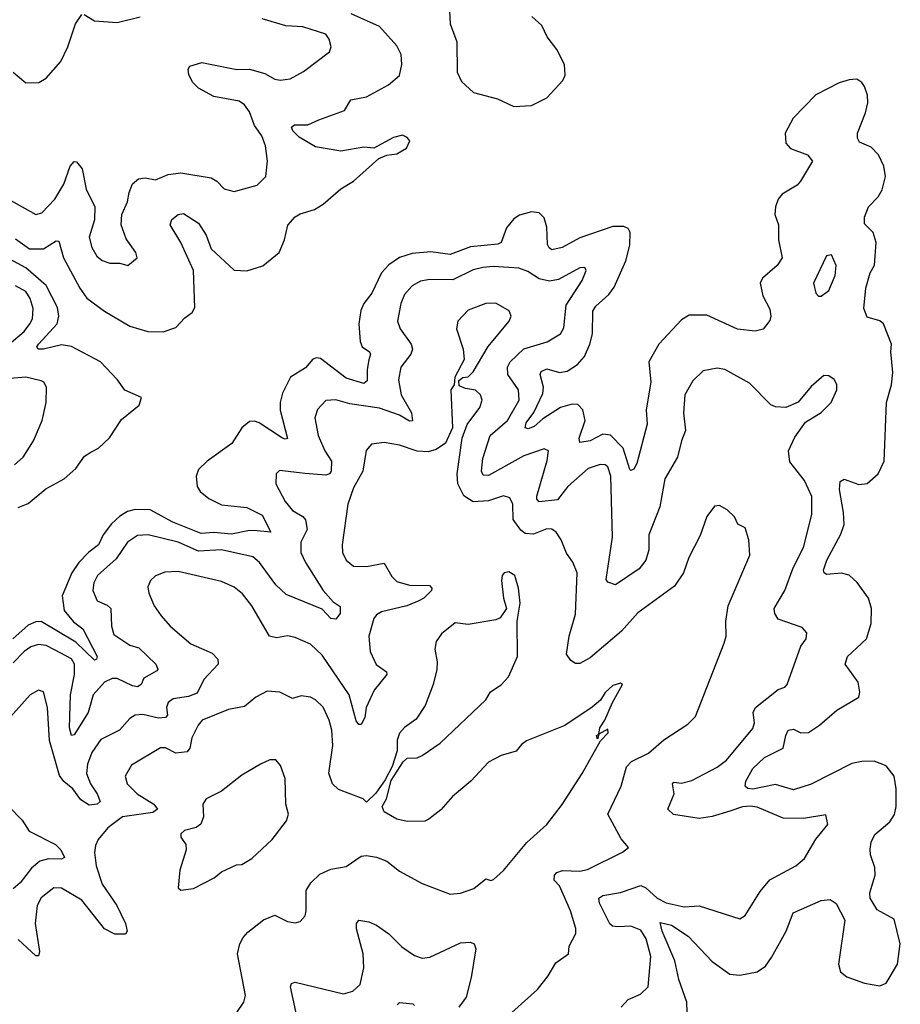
# Model space of a CAD drawing. Extents: x 1954678 to 2060275, y 904822 to 1016299.
# Tile 437 of 467: x 2030621 to 2034086, y 994597 to 998472. Entities that reach past the tile are written whole.
import ezdxf

# ---------------------------------------------------------------- set-up
doc = ezdxf.new("R2010")
doc.units = 0

msp = doc.modelspace()

# ---------------------------------------------------------------- linework, layer by layer
at = {"layer": '0CON20XD'}
for points in [[(2032312.1, 998505), (2032314.3, 998455), (2032341.3, 998385), (2032341.8, 998265), (2032358.7, 998228.7), (2032406, 998185), (2032500.6, 998160.6), (2032565, 998130.5), (2032635, 998134), (2032695, 998163.8), (2032757.7, 998232.2), (2032766.7, 998253.2), (2032764.6, 998295), (2032734.7, 998355), (2032696.3, 998405), (2032675, 998449.2), (2032635.5, 998485)], [(2030565, 997772.7), (2030685, 997705.6), (2030708.7, 997711.3), (2030759.3, 997765), (2030794.7, 997825), (2030819.2, 997895), (2030835, 997914.3), (2030845, 997912.9), (2030866.8, 997885), (2030882.5, 997805), (2030916.8, 997735), (2030915.4, 997684.6), (2030894.5, 997615.5), (2030904.4, 997575), (2030925, 997540.8), (2030945, 997524.3), (2030976.1, 997513.9), (2031015, 997513.8), (2031045.9, 997504.1), (2031083.8, 997535), (2031078, 997555), (2031039.3, 997609.3), (2031020, 997665), (2031023.1, 997705), (2031044.6, 997755), (2031052.2, 997792.2), (2031065, 997825.7), (2031088.8, 997845), (2031115, 997849.5), (2031155, 997841.4), (2031205, 997862.5), (2031255, 997869.6), (2031375, 997849.5), (2031396.8, 997836.8), (2031425, 997805.7), (2031465, 997795.6), (2031555, 997820.8), (2031589.2, 997855), (2031595.5, 997914.5), (2031587.5, 997975), (2031573.3, 998015), (2031545.3, 998055), (2031525, 998109.5), (2031505, 998136.2), (2031485, 998150.7), (2031385, 998169.2), (2031325, 998202.1), (2031302.3, 998225), (2031286.4, 998255), (2031283.4, 998276.6), (2031290.8, 998289.2), (2031337.1, 998302.9), (2031475, 998275.5), (2031525, 998277.3), (2031585, 998260.5), (2031625, 998238.5), (2031645.6, 998234.4), (2031685, 998238.6), (2031737.5, 998267.5), (2031840, 998345), (2031846.7, 998365), (2031838.6, 998395), (2031825.7, 998415), (2031735.6, 998444.4), (2031667.6, 998447.6), (2031575, 998474.7)], [(2030595.4, 998265.4), (2030645, 998223.3), (2030695.8, 998224.2), (2030725, 998241.2), (2030783.1, 998306.9), (2030810.5, 998365), (2030840.9, 998455), (2030865, 998492)], [(2030875, 998492.5), (2030915, 998467.1), (2031005, 998460.9), (2031095, 998483.6)], [(2031375, 997570), (2031465, 997486.2), (2031515, 997483.8), (2031577.1, 997502.9), (2031641.5, 997555), (2031662.5, 997605), (2031676.5, 997663.5), (2031705, 997695.5), (2031725, 997707.7), (2031780.8, 997725), (2031815, 997745.4), (2031885, 997806.8), (2031935, 997836.4), (2032034.2, 997925.8), (2032065, 997938.6), (2032105, 997943.8), (2032143.4, 997966.6), (2032156.2, 997995), (2032145, 998008.8), (2032127.1, 998017.1), (2032092, 998008), (2032014, 997966), (2031975, 997969.6), (2031885, 997954.7), (2031785, 997972), (2031720.2, 998010.2), (2031695.5, 998035), (2031690.5, 998049.5), (2031701.9, 998058.1), (2031755, 998058.2), (2031797.9, 998077.9), (2031899.2, 998115), (2031923.9, 998156.1), (2031985, 998167.9), (2032072.3, 998215), (2032115, 998252.5), (2032124.2, 998295.8), (2032121.6, 998335), (2032105, 998368.8), (2032037.2, 998445), (2031925, 998494.8)], [(2033246.6, 994565), (2033245.9, 994605), (2033213.9, 994693.9), (2033198.1, 994768.1), (2033148.6, 994885), (2033141.4, 994918.6), (2033185, 994908), (2033250.9, 994865), (2033345, 994765.3), (2033415.3, 994715.3), (2033455, 994711.2), (2033522, 994725), (2033555, 994746.4), (2033579.6, 994780.4), (2033637.3, 994885), (2033663.7, 994956.3), (2033775, 995005.4), (2033809.6, 995009.6), (2033833, 994993), (2033867.3, 994927.3), (2033843.1, 994755), (2033850.5, 994725), (2033875, 994704.7), (2033945, 994679.5), (2034005, 994669.1), (2034029.8, 994680.2), (2034074.2, 994755), (2034085.8, 994835), (2034061.3, 994931.3), (2033995, 994968.6), (2033967.1, 995015), (2033965.7, 995035), (2033987.1, 995105), (2033985.5, 995135), (2033968.2, 995185), (2033967.6, 995207.6), (2033971.6, 995235), (2033985.3, 995265), (2034044.7, 995315), (2034063.4, 995343.4), (2034069.5, 995375), (2034069.6, 995445), (2034062.1, 995495), (2034030.6, 995535), (2033983.2, 995553.2), (2033935, 995552.7), (2033895, 995543.9), (2033735, 995463.3), (2033665, 995441.3), (2033595, 995462), (2033505, 995442.9), (2033485.8, 995445.8), (2033475.3, 995455), (2033477.8, 995475), (2033505, 995524.8), (2033551.7, 995568.3), (2033625.4, 995605), (2033634.8, 995655.2), (2033645, 995675.6), (2033665, 995679.3), (2033695, 995664.7), (2033725, 995666.4), (2033768.4, 995695), (2033835.5, 995754.5), (2033922, 995805), (2033927.1, 995825), (2033920.4, 995865), (2033868.5, 995935), (2033877.9, 995965), (2033915, 995999.1), (2033952.9, 996035), (2033970.6, 996095), (2033972.7, 996155), (2033960.5, 996195), (2033916.6, 996256.6), (2033885, 996285.4), (2033855, 996293.4), (2033795, 996288.9), (2033785.8, 996295), (2033784, 996305), (2033796.4, 996345), (2033852.4, 996447.6), (2033864.7, 996485), (2033862.8, 996532.8), (2033846.6, 996623.4), (2033848.6, 996655), (2033865, 996663.3), (2033923, 996643), (2033955, 996645.9), (2033998.8, 996685), (2034022, 996735), (2034032, 996965), (2034051.5, 997035), (2034056.2, 997083.8), (2034048.5, 997165), (2034051.2, 997195), (2034019.2, 997275), (2034005, 997287.1), (2033955, 997301.4), (2033941.8, 997335), (2033950.6, 997415), (2033966.6, 997475), (2033983.8, 997506.2), (2033990.5, 997595), (2033979.6, 997635), (2033945, 997668), (2033944.7, 997695), (2033960, 997735), (2033998.2, 997775), (2034015, 997802.2), (2034027.5, 997855), (2034021.1, 997895), (2033999.9, 997939.9), (2033970.5, 997970.5), (2033925, 997990), (2033917.2, 998005), (2033917.7, 998025), (2033948.6, 998105), (2033957.5, 998145), (2033957.3, 998175), (2033945, 998208.9), (2033934.8, 998224.8), (2033915, 998237.3), (2033885, 998235.8), (2033845, 998223.7), (2033753.9, 998176.1), (2033663.7, 998085), (2033632.5, 998025), (2033635, 997985.8), (2033654.3, 997965), (2033720.7, 997940.7), (2033740.8, 997915), (2033693.3, 997836.7), (2033679.8, 997820.2), (2033620.9, 997785), (2033604.7, 997765), (2033594.1, 997735), (2033592.2, 997705), (2033607.1, 997665), (2033606.8, 997605), (2033621.5, 997535), (2033600.9, 997505), (2033544, 997455), (2033534, 997435), (2033544.4, 997385), (2033572.5, 997332.5), (2033576.1, 997305), (2033571.8, 997288.2), (2033546.2, 997253.8), (2033515, 997245.4), (2033445, 997253.6), (2033325, 997308.5), (2033255, 997308.5), (2033225, 997290.8), (2033136.1, 997195), (2033096.2, 997125), (2033104.8, 997044.8), (2033085.9, 996935.9), (2033089.6, 996880.4), (2033048.8, 996725), (2033036.9, 996703.1), (2033025, 996698), (2033022, 996702), (2032996, 996786), (2032945, 996836.2), (2032915, 996840.9), (2032865, 996814.2), (2032825, 996807.5), (2032822.2, 996825), (2032846.1, 996895), (2032837, 996937), (2032817.1, 996957.1), (2032795, 996958.7), (2032749.1, 996945), (2032679.5, 996900.5), (2032645, 996870.7), (2032621.4, 996861.4), (2032610, 996865), (2032614.2, 996885), (2032643.5, 996926.5), (2032678.8, 997001.2), (2032681.3, 997025), (2032669.1, 997075), (2032672.7, 997087.3), (2032695, 997097.3), (2032745, 997083.2), (2032775, 997088.1), (2032815.1, 997114.9), (2032843.5, 997146.5), (2032864.8, 997195), (2032874.1, 997235), (2032875.9, 997325), (2032887.3, 997345), (2032939.2, 997390.8), (2032960.4, 997419.6), (2033006.5, 997523.5), (2033021.6, 997585), (2033022.3, 997635), (2033015, 997650.4), (2032997.5, 997657.5), (2032955, 997657.4), (2032825, 997613.4), (2032755, 997575.3), (2032715, 997566.8), (2032703.6, 997573.6), (2032697.4, 997587.4), (2032694.8, 997655), (2032685, 997692.5), (2032665, 997711.2), (2032635, 997715.7), (2032587.6, 997702.4), (2032565, 997687.8), (2032536.7, 997653.3), (2032515, 997595.4), (2032502.2, 997587.8), (2032395, 997578.5), (2032315, 997547.5), (2032238.7, 997558.7), (2032165, 997551.6), (2032115, 997536.4), (2032073.4, 997506.6), (2032044.7, 997475), (2032006.6, 997395), (2031975, 997354.4), (2031962.9, 997327.1), (2031955.3, 997275), (2031960.3, 997205), (2031968.2, 997185), (2031997.3, 997165), (2032001.3, 997155), (2031995, 997133.1), (2031987.5, 997095), (2031988.8, 997051.2), (2031975, 997040.3), (2031905, 997061), (2031805, 997137.9), (2031788.5, 997141.5), (2031775, 997135.6), (2031745, 997101.8), (2031686.9, 997065), (2031655, 997002.5), (2031645.8, 996965), (2031646.2, 996935), (2031675, 996823.8), (2031665, 996820.5), (2031655, 996825.4), (2031563.1, 996885), (2031545, 996891.8), (2031525, 996890.4), (2031495, 996865.6), (2031455.9, 996804.1), (2031358.1, 996735), (2031325, 996701.9), (2031315.3, 996674.7), (2031318.9, 996635), (2031330.9, 996615), (2031365, 996587.1), (2031415, 996562.2), (2031515, 996551.4), (2031575, 996521.9), (2031609.2, 996455), (2031555, 996460), (2031525, 996461.3), (2031455, 996447.1), (2031385, 996453.1), (2031335, 996449.3), (2031223.7, 996493.7), (2031135, 996542.3), (2031075, 996543.9), (2031045, 996536.1), (2031015, 996518.3), (2030982, 996488), (2030949.5, 996445), (2030930.8, 996405), (2030893.3, 996376.7), (2030854, 996336), (2030826.6, 996295), (2030787.5, 996205), (2030796.1, 996146.1), (2030832.2, 996102.2), (2030870, 996075), (2030925.5, 995965), (2030923.8, 995955), (2030915, 995950.6), (2030842.5, 996022.5), (2030705, 996102.7), (2030685, 996102.2), (2030655, 996089), (2030594.6, 996035.4)], [(2030605, 997610), (2030660.2, 997570.2), (2030715, 997570.2), (2030765, 997601.5), (2030775, 997600), (2030794, 997535), (2030857.5, 997415), (2030885, 997376), (2030955, 997325.4), (2031055, 997265.3), (2031125, 997244.7), (2031185, 997243.5), (2031235, 997260), (2031270.9, 997299.1), (2031299.9, 997320.1), (2031310.7, 997339.3), (2031305, 997484.2), (2031255, 997595.6), (2031212.9, 997665), (2031219.2, 997685), (2031245, 997705.6), (2031265, 997709.4), (2031325, 997670.9), (2031354.3, 997624.3), (2031375, 997570)], [(2030615, 996551.9), (2030655, 996568.2), (2030723.9, 996626.1), (2030796.2, 996665), (2030842.2, 996705), (2030876.4, 996753.6), (2030900.6, 996769.4), (2030931.5, 996785), (2030975, 996825.6), (2031022.1, 996897.9), (2031091.5, 996955), (2031100, 996985), (2031035, 997014.4), (2031005.4, 997055), (2030938.4, 997125), (2030825, 997186), (2030785, 997192.3), (2030715, 997174.8), (2030693.8, 997175), (2030688.5, 997185), (2030694.7, 997195), (2030768.9, 997275), (2030775.1, 997304.9), (2030769.4, 997339.4), (2030725.5, 997425.5), (2030645.7, 997495.7), (2030534.8, 997554.8)], [(2033775, 997383.3), (2033805, 997406.7), (2033829.4, 997465), (2033834, 997505), (2033815, 997546.7), (2033795, 997542.5), (2033744.3, 997435), (2033753.3, 997395), (2033763.9, 997383.9), (2033775, 997383.3)], [(2032975, 994901.3), (2032954, 994904), (2032943.2, 994913.2), (2032902.8, 994995), (2032900, 995015), (2032915, 995025.3), (2032985, 995036.2), (2033065, 995064.2), (2033085, 995055.4), (2033128.8, 995015), (2033165, 994996.2), (2033235, 994980), (2033295, 994984.7), (2033455, 994933.3), (2033475, 994946.7), (2033535, 995041.2), (2033573, 995087), (2033675, 995141.4), (2033708.9, 995171.1), (2033753.4, 995246.6), (2033800, 995305), (2033792.5, 995342.5), (2033705, 995328.1), (2033625, 995329.2), (2033522, 995372), (2033497, 995377), (2033465, 995373.8), (2033415, 995357.1), (2033345, 995335.7), (2033295, 995328.2), (2033193.1, 995343.1), (2033170.8, 995365), (2033195.6, 995425), (2033189.2, 995465), (2033195, 995470.8), (2033225, 995467.3), (2033265, 995477.1), (2033365, 995529.6), (2033401.9, 995558.1), (2033505, 995682), (2033511.5, 995705), (2033506.5, 995745), (2033516.5, 995765), (2033605, 995835.6), (2033631.2, 995845), (2033640.6, 995855), (2033693.8, 996006.2), (2033715.6, 996035), (2033718.6, 996058.6), (2033699.1, 996079.1), (2033605, 996112.5), (2033592.2, 996135), (2033589.5, 996155), (2033630.8, 996225), (2033663.8, 996315), (2033705.2, 996394.8), (2033738.2, 996525), (2033737.3, 996595), (2033708.5, 996658.5), (2033651.7, 996731.7), (2033646.4, 996775), (2033671.1, 996828.9), (2033712.6, 996887.4), (2033775, 996926), (2033814.4, 996965.6), (2033835.8, 997015), (2033835.7, 997035.7), (2033825, 997056.2), (2033805, 997070), (2033785, 997071.2), (2033735, 997028.8), (2033683.6, 996966.4), (2033635, 996946.2), (2033595, 996948), (2033575.8, 996955.8), (2033491.8, 997041.8), (2033395.3, 997095.3), (2033365, 997100.8), (2033310.2, 997089.8), (2033269.4, 997050.6), (2033238.5, 996995), (2033232.5, 996925), (2033241.2, 996855), (2033224.5, 996815), (2033209.7, 996750.3), (2033158.8, 996665), (2033140, 996555), (2033096.4, 996445), (2033095.8, 996385), (2033084.1, 996345), (2033058.8, 996311.2), (2032965, 996247.5), (2032935, 996257.5), (2032928.9, 996268.9), (2032953.1, 996435), (2032946.3, 996675), (2032935, 996712.2), (2032925, 996719.6), (2032905, 996721.2), (2032858.1, 996705), (2032777.1, 996635), (2032737.6, 996582.4), (2032665, 996573.8), (2032656.2, 996585), (2032656.2, 996596.2), (2032697, 996737), (2032701.4, 996775), (2032685, 996783.3), (2032605, 996755.7), (2032465, 996678), (2032445, 996679.4), (2032437.5, 996695), (2032442.9, 996745), (2032472.5, 996835), (2032540, 996895), (2032586.5, 996975), (2032584.1, 997015), (2032541.1, 997075), (2032539.8, 997105), (2032550.6, 997125), (2032605, 997176.7), (2032696.5, 997203.5), (2032748.6, 997235), (2032761.4, 997258.6), (2032771, 997349), (2032834.4, 997445), (2032850, 997485), (2032845, 997496), (2032825, 997495.5), (2032740.9, 997449.1), (2032705, 997442.9), (2032665, 997451.4), (2032620.5, 997480.5), (2032585, 997494), (2032485, 997501.2), (2032443, 997497), (2032405, 997487.1), (2032325, 997448.4), (2032235, 997449.6), (2032197.7, 997442.3), (2032165, 997424.5), (2032135, 997390), (2032121.2, 997355), (2032107.5, 997285), (2032117.5, 997255), (2032161.5, 997195), (2032166.4, 997175), (2032160, 997155), (2032120.5, 997105), (2032111.1, 997055), (2032121.6, 996995), (2032162.9, 996925), (2032166.8, 996893.2), (2032155, 996892), (2032115.8, 996915.8), (2032036.6, 996943.4), (2031920.5, 996960.5), (2031864.6, 996975.4), (2031825, 996972.5), (2031792.2, 996937.8), (2031782.7, 996905), (2031795.4, 996835), (2031821.2, 996775), (2031847.8, 996735), (2031846.8, 996695), (2031840.6, 996685), (2031825, 996678.9), (2031744.1, 996685.9), (2031642.6, 996697.4), (2031630, 996685), (2031629.4, 996645), (2031665.5, 996575), (2031695, 996540.4), (2031735, 996516.2), (2031745, 996502.9), (2031752.3, 996465), (2031727.1, 996415), (2031727.1, 996375), (2031745, 996335.5), (2031814.8, 996224.8), (2031855, 996180.6), (2031882.2, 996162.2), (2031881.5, 996135), (2031865, 996113.1), (2031845, 996115.6), (2031811.4, 996151.4), (2031669.4, 996209.4), (2031628.2, 996248.2), (2031565, 996336.2), (2031537.9, 996357.9), (2031415, 996385.2), (2031325, 996380), (2031244.4, 996415), (2031126.7, 996445), (2031085, 996441.3), (2031045.5, 996415), (2031000.5, 996349.5), (2030926.9, 996285), (2030912.9, 996255), (2030908.8, 996225), (2030925.6, 996185), (2030965, 996168.2), (2030979.7, 996155), (2030981.8, 996085), (2030991.7, 996051.8), (2031055, 996009.6), (2031089.5, 995999.5), (2031157.1, 995935), (2031163.9, 995916.1), (2031160.3, 995909.7), (2031109.4, 995880.6), (2031098.6, 995855), (2031085, 995845.6), (2031065, 995849.6), (2031005, 995879.3), (2030985, 995879.3), (2030955, 995864.7), (2030910.3, 995815), (2030890.3, 995745), (2030835, 995656.9), (2030825, 995654.5), (2030816.4, 995685), (2030821, 995815), (2030836.3, 995895), (2030837, 995935), (2030825, 995955.8), (2030757.9, 995992.1), (2030725, 996008.6), (2030695, 996013.4), (2030665, 996003.4), (2030638.2, 995985), (2030595, 995941.1)], [(2030571.6, 997188.4), (2030638, 997245), (2030660.8, 997275), (2030670.8, 997295), (2030673.8, 997335), (2030662, 997375), (2030645, 997402.5), (2030604.1, 997424.1)], [(2033392.5, 996017.5), (2033400, 996045), (2033398.9, 996105), (2033409.1, 996165), (2033493.8, 996365), (2033490, 996425), (2033475, 996472.5), (2033447, 996487), (2033433.3, 996515), (2033405, 996543.3), (2033375, 996560), (2033355, 996556.7), (2033325, 996516.7), (2033298.7, 996441.3), (2033254.3, 996355), (2033233.3, 996295), (2033197.4, 996242.6), (2033052.9, 996137.1), (2032988.2, 996065), (2032865, 995960.4), (2032825, 995937.5), (2032807.5, 995937.5), (2032789.4, 995949.4), (2032772.1, 995975), (2032783.2, 996045), (2032808.3, 996131.7), (2032814.5, 996295), (2032797.2, 996337.2), (2032771.8, 996371.8), (2032751.2, 996425), (2032731.2, 996455), (2032715, 996466.6), (2032695, 996468.4), (2032642.8, 996447.2), (2032609.3, 996449.3), (2032592.7, 996462.7), (2032563.2, 996505), (2032560.7, 996565), (2032550, 996590), (2032525, 996598.2), (2032465, 996578.8), (2032405, 996574.8), (2032368.5, 996598.5), (2032344.7, 996645), (2032342, 996685), (2032362, 996825), (2032381.7, 996878.3), (2032431.9, 996945), (2032440, 996975), (2032434, 996995), (2032415, 997013.8), (2032375, 997020), (2032350.7, 997030.7), (2032348.3, 997051.7), (2032365, 997063.3), (2032385, 997066.7), (2032405, 997086.2), (2032464, 997186), (2032546.9, 997285), (2032554.3, 997305), (2032546.7, 997326.7), (2032495, 997356.7), (2032455, 997354.4), (2032385, 997328.1), (2032344.4, 997285.6), (2032340, 997255), (2032365.7, 997175), (2032370, 997135), (2032332.5, 997065), (2032330, 997035), (2032317.5, 997015), (2032323.3, 996865), (2032296, 996805), (2032259.8, 996780.2), (2032228.5, 996771.5), (2032185, 996774.1), (2032115, 996797.3), (2032055, 996807.8), (2032005, 996800.8), (2031983.8, 996776.2), (2031970.7, 996695), (2031935, 996630), (2031912.7, 996565), (2031889.5, 996405), (2031891.5, 996375), (2031905.6, 996345), (2031935, 996321.5), (2031985, 996319.7), (2032055, 996333.5), (2032085, 996280), (2032105, 996260.9), (2032155, 996246.4), (2032233.8, 996245), (2032242.9, 996235), (2032241.9, 996225), (2032210.6, 996195), (2032191.4, 996185), (2032144.5, 996164.5), (2032045, 996140.9), (2032025, 996129.4), (2032014.7, 996115.3), (2031994.1, 996045.9), (2032000.6, 995985), (2032023.9, 995933.9), (2032064, 995905), (2032065.7, 995895), (2032016.3, 995833.7), (2031984.2, 995765), (2031979.1, 995725), (2031965, 995698), (2031955, 995698), (2031945, 995712), (2031917.5, 995815), (2031811.4, 995971.4), (2031765, 996014.5), (2031705, 996040.6), (2031675, 996047.5), (2031631.2, 996038.8), (2031604.2, 996045), (2031533.8, 996165), (2031498.3, 996211.7), (2031465, 996238.5), (2031415, 996260.5), (2031245, 996300.4), (2031192, 996298), (2031155, 996282.5), (2031135.8, 996265), (2031125, 996240), (2031129.4, 996215), (2031150.6, 996165), (2031178.1, 996125), (2031212.9, 996085), (2031295, 996015.6), (2031378.7, 995978.7), (2031400.6, 995955), (2031401.5, 995935), (2031345, 995874.4), (2031319.3, 995820.7), (2031285, 995807.7), (2031225, 995799.2), (2031205.6, 995785), (2031198.5, 995765), (2031202.9, 995735), (2031194.7, 995725.3), (2031167, 995723), (2031105, 995736.7), (2031075.3, 995734.7), (2031055, 995722.2), (2031013.1, 995675), (2030940.9, 995639.1), (2030905, 995587.8), (2030887.8, 995542.2), (2030883.7, 995505), (2030899.4, 995465), (2030925.8, 995425), (2030937.3, 995395), (2030926.2, 995383.8), (2030895, 995380), (2030861.9, 995401.9), (2030830.3, 995445), (2030794.1, 995474.1), (2030777.1, 995497.1), (2030738.6, 995635), (2030730.8, 995765), (2030715, 995826.2), (2030695, 995832.5), (2030662, 995815), (2030585, 995728.1)], [(2030600.7, 996719.3), (2030635, 996750), (2030675.3, 996814.7), (2030709.5, 996895), (2030725.6, 996965), (2030726, 997025), (2030716.2, 997045), (2030705, 997050.8), (2030645, 997065.3), (2030535, 997055.9)], [(2031475.4, 994564.6), (2031502.9, 994605), (2031509.1, 994630.9), (2031478.5, 994795), (2031487.1, 994835), (2031500.7, 994859.3), (2031519.2, 994880.8), (2031580.8, 994929.2), (2031625, 994947.1), (2031675, 994922.9), (2031705, 994917.5), (2031725, 994922), (2031743.8, 994945), (2031748, 994965), (2031747.5, 995045), (2031766.2, 995075), (2031801.5, 995108.5), (2031845, 995128.8), (2031905, 995138.6), (2031965, 995179.2), (2031985, 995182.5), (2032025, 995175.6), (2032065, 995159.4), (2032115, 995120.8), (2032205, 995072.5), (2032315, 995030), (2032355, 995034.3), (2032407.6, 995052.4), (2032455, 995090), (2032475, 995083.8), (2032485, 995087.5), (2032525, 995123.8), (2032616.9, 995233.1), (2032695.6, 995305), (2032755, 995383.1), (2032834.3, 995505), (2032906.7, 995633.3), (2032936.2, 995665), (2032935, 995680), (2032900, 995660), (2032895, 995640), (2032890, 995655), (2032900, 995660), (2032903.3, 995685), (2032923.8, 995715), (2032953.3, 995785), (2032992.5, 995855), (2032985, 995860), (2032955, 995851.2), (2032925, 995823.3), (2032905.7, 995794.3), (2032873.2, 995766.8), (2032765.6, 995694.4), (2032615, 995633.3), (2032595, 995619.4), (2032575, 995593.3), (2032515, 995575.7), (2032465, 995549.2), (2032395.7, 995475), (2032324.3, 995415), (2032278, 995362), (2032231.2, 995325), (2032215, 995317.5), (2032145, 995315.7), (2032105, 995325.6), (2032055, 995354), (2032047.5, 995375), (2032064.4, 995405.6), (2032083.1, 995476.9), (2032129.4, 995550.6), (2032145, 995566), (2032185, 995566.9), (2032205, 995575.6), (2032276, 995624), (2032454.4, 995795.6), (2032473.9, 995826.1), (2032515, 995854), (2032544, 995885), (2032579.2, 995965), (2032578.8, 996105), (2032590, 996175), (2032583.8, 996235), (2032568.8, 996285), (2032545, 996298.8), (2032527.5, 996295), (2032518.8, 996285), (2032516.2, 996265), (2032524.2, 996195), (2032536.7, 996155), (2032511.7, 996118.3), (2032495, 996110), (2032385, 996091.9), (2032335, 996098.6), (2032280, 996055), (2032260, 996025), (2032253.8, 995995), (2032263.5, 995945), (2032262.1, 995915), (2032247.7, 995855), (2032216.9, 995773.1), (2032180.6, 995719.4), (2032135, 995686.2), (2032115, 995663.3), (2032106.4, 995636.4), (2032106.1, 995593.9), (2032087, 995533), (2032059.4, 995480.6), (2032022.1, 995427.9), (2031985, 995392.5), (2031972.5, 995405), (2031875, 995442.5), (2031851.5, 995465), (2031836.7, 995506.7), (2031853.2, 995615), (2031849.3, 995675), (2031838.7, 995715), (2031815, 995765.8), (2031785.4, 995795.4), (2031765, 995805.6), (2031728.8, 995811.2), (2031695, 995800), (2031645, 995825.6), (2031595, 995829.4), (2031550, 995805), (2031505, 995769.4), (2031442.8, 995757.2), (2031339.4, 995715), (2031322.7, 995695), (2031298.6, 995645), (2031290, 995605), (2031280, 995590), (2031235, 995584.5), (2031195, 995606.7), (2031175, 995606.7), (2031061.5, 995538.5), (2031036.5, 995495), (2031044.5, 995465), (2031082.9, 995425), (2031148.6, 995385), (2031162.9, 995365), (2031145, 995352), (2031025, 995334.3), (2030968.3, 995291.7), (2030930, 995245), (2030918.7, 995221.3), (2030915.3, 995194.7), (2030921.8, 995141.8), (2030945, 995069.4), (2031002.7, 994985), (2031037.8, 994915), (2031043.8, 994885), (2031037.3, 994872.7), (2030995, 994872.5), (2030955, 994893.3), (2030865, 995005.9), (2030785, 995053.6), (2030755, 995055.5), (2030705, 995015.6), (2030689.6, 994985), (2030681.6, 994915), (2030699.6, 994805), (2030695, 994788), (2030685, 994787.8), (2030615, 994851.3)], [(2032557.5, 994565), (2032658.8, 994655), (2032700.9, 994709.1), (2032730.5, 994759.5), (2032780, 994795), (2032783.3, 994825), (2032808.6, 994875), (2032808.6, 994895), (2032788.2, 994965), (2032745, 995062.5), (2032723.8, 995085), (2032725.5, 995105), (2032735, 995115.5), (2032756.7, 995123.3), (2032825, 995121.2), (2032855, 995126.9), (2032993.3, 995195), (2033015.8, 995214.2), (2032987.4, 995247.4), (2032934.6, 995345), (2032987.5, 995455), (2033008.1, 995531.9), (2033028.3, 995551.7), (2033095.2, 995584.8), (2033155, 995638.1), (2033250.3, 995699.7), (2033280.3, 995729.7), (2033392.5, 996017.5)], [(2031255, 995046), (2031305, 995052.9), (2031386.2, 995095), (2031415, 995118.1), (2031474.5, 995145.5), (2031495, 995147.5), (2031535, 995170.8), (2031614.3, 995245.7), (2031670.7, 995319.3), (2031678, 995345), (2031667.5, 995385), (2031665.6, 995485), (2031646.8, 995536.8), (2031628.3, 995558.3), (2031605, 995559.2), (2031568.7, 995541.3), (2031495, 995498), (2031415, 995435.8), (2031354.6, 995405.4), (2031341.9, 995385), (2031343.9, 995335), (2031334.2, 995305.8), (2031315, 995292.1), (2031269.5, 995280.5), (2031255, 995267.1), (2031254.6, 995255), (2031274.3, 995225), (2031276.3, 995205), (2031251.6, 995125), (2031244.6, 995054.6), (2031255, 995046)], [(2030576.6, 995376.6), (2030631, 995321), (2030658.1, 995278.1), (2030762.2, 995225), (2030783.3, 995205), (2030797.8, 995175), (2030785, 995167.5), (2030735, 995169.8), (2030700, 995160), (2030667.7, 995132.3), (2030622.3, 995075), (2030595, 995050.6)], [(2031721.7, 994501.7), (2031686.4, 994665), (2031690.9, 994679.1), (2031705, 994683.3), (2031895, 994638.1), (2031931.8, 994648.2), (2031960, 994675), (2031975, 994740), (2031971.8, 994795), (2031945.8, 994894.2), (2031946.2, 994915), (2031955, 994928), (2031995, 994921.4), (2032025, 994907.8), (2032073.4, 994873.4), (2032125, 994822.5), (2032175, 994789.4), (2032205, 994778.1), (2032235, 994782.2), (2032355, 994838.6), (2032395, 994841.4), (2032408.8, 994835), (2032415.6, 994815), (2032397.6, 994702.4), (2032377.1, 994625), (2032349.2, 994585)], [(2032987.5, 994585), (2033014.7, 994615.3), (2033063.8, 994636.2), (2033094.2, 994665), (2033104.2, 994785), (2033086.1, 994855), (2033065, 994887.9), (2033025, 994904.8), (2032975, 994901.3)], [(2032105.7, 994595), (2032115.6, 994604.4), (2032168.3, 994598.3), (2032175, 994592.5)]]:
    msp.add_lwpolyline(points, dxfattribs=at)

doc.saveas('drawing.dxf')
